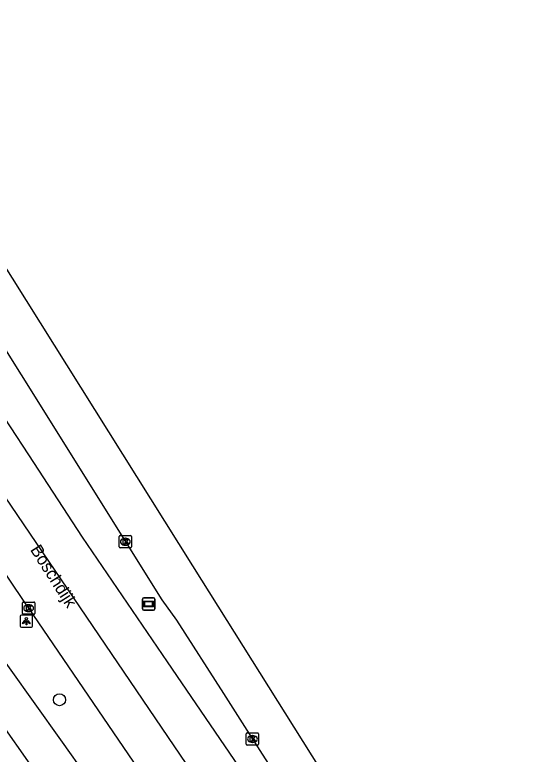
# Model space of a CAD drawing. Extents: x 158132 to 159658, y 385257 to 387209.
# Drawn here: x 158869.6 to 158911, y 387118.2 to 387178.4 of the extents above; entities that cross this region are included whole.
import ezdxf

# ---------------------------------------------------------------- set-up
doc = ezdxf.new("R2010")
doc.units = 0
for name, color, linetype in [('IMGEO_Boom', 7, 'Continuous'), ('IMGEO_Fietspad_gesloten', 7, 'Continuous'), ('IMGEO_Kolk', 7, 'Continuous'), ('IMGEO_Lichtpunt', 7, 'Continuous'), ('IMGEO_Openbare_ruimte_label', 7, 'Continuous'), ('IMGEO_Reclamebord', 7, 'Continuous'), ('IMGEO_Rijbaan_regionaal_gesloten', 7, 'Continuous')]:
    doc.layers.add(name, color=color, linetype=linetype)

msp = doc.modelspace()

# ---------------------------------------------------------------- linework, layer by layer
at = {"layer": 'IMGEO_Boom'}
msp.add_circle((158873.292, 387122.594), 0.489, dxfattribs=at)
at = {"layer": 'IMGEO_Fietspad_gesloten'}
for points in [[(158846.24, 387152.541), (158851.446, 387144.792), (158855.171, 387139.398), (158860.78, 387131.577), (158866.682, 387123.259), (158872.675, 387114.781), (158880.364, 387103.884), (158883.199, 387099.884), (158886.226, 387095.476), (158889.949, 387090.182), (158893.822, 387084.709), (158898.221, 387078.33), (158903.63, 387070.448), (158909.664, 387061.66), (158914.274, 387055.014), (158916.616, 387051.57), (158919.472, 387047.28), (158922.612, 387042.422), (158925.863, 387037.336), (158929.75, 387031.264), (158934.214, 387024.286), (158939.362, 387016.382), (158941.328, 387013.304)], [(158943.635, 387014.736), (158940.823, 387019.2), (158934.885, 387028.647), (158930.765, 387035.217), (158927.169, 387040.961), (158924.746, 387044.854), (158922.817, 387047.83), (158921.514, 387049.881), (158919.466, 387052.877), (158917.751, 387055.375), (158914.228, 387060.619), (158908.275, 387069.347), (158901.887, 387078.702), (158897.942, 387084.523), (158892.827, 387091.697), (158886.501, 387100.743), (158879.257, 387111.052), (158873.395, 387119.331), (158867.11, 387128.138), (158862.035, 387135.293), (158858.887, 387139.671), (158856.042, 387143.731), (158853.469, 387147.285)]]:
    msp.add_lwpolyline(points, dxfattribs=at)
at = {"layer": 'IMGEO_Kolk'}
for p, q in [((158878.157, 387135.051), (158878.157, 387135.903)), ((158878.232, 387135.977), (158879.084, 387135.977)), ((158878.645, 387135.757), (158878.67, 387135.757)), ((158879.158, 387135.903), (158879.158, 387135.051)), ((158879.084, 387134.977), (158878.232, 387134.977)), ((158878.668, 387135.197), (158878.643, 387135.197)), ((158870.27, 387129.634), (158870.27, 387130.486)), ((158870.345, 387130.56), (158871.197, 387130.56)), ((158870.758, 387130.34), (158870.783, 387130.34)), ((158871.271, 387130.486), (158871.271, 387129.634)), ((158871.197, 387129.56), (158870.345, 387129.56)), ((158870.781, 387129.78), (158870.756, 387129.78)), ((158888.587, 387119.893), (158889.439, 387119.893)), ((158888.512, 387118.967), (158888.512, 387119.819)), ((158889, 387119.673), (158889.025, 387119.673)), ((158889.513, 387119.819), (158889.513, 387118.967)), ((158889.439, 387118.893), (158888.587, 387118.893)), ((158889.023, 387119.113), (158888.998, 387119.113))]:
    msp.add_line(p, q, dxfattribs=at)
for points in [[(158878.157, 387135.051), (158878.157, 387135.903)], [(158878.232, 387135.977), (158879.084, 387135.977)], [(158878.478, 387135.677), (158878.601, 387135.677), (158878.601, 387135.526), (158878.731, 387135.677), (158878.895, 387135.677), (158878.749, 387135.526), (158878.902, 387135.277), (158878.75, 387135.277), (158878.665, 387135.441), (158878.601, 387135.374), (158878.601, 387135.277), (158878.478, 387135.277), (158878.478, 387135.677)], [(158879.158, 387135.903), (158879.158, 387135.051)], [(158879.084, 387134.977), (158878.232, 387134.977)], [(158870.27, 387129.634), (158870.27, 387130.486)], [(158870.345, 387130.56), (158871.197, 387130.56)], [(158870.591, 387130.26), (158870.714, 387130.26), (158870.714, 387130.109), (158870.844, 387130.26), (158871.008, 387130.26), (158870.862, 387130.109), (158871.015, 387129.86), (158870.863, 387129.86), (158870.778, 387130.024), (158870.714, 387129.957), (158870.714, 387129.86), (158870.591, 387129.86), (158870.591, 387130.26)], [(158871.271, 387130.486), (158871.271, 387129.634)], [(158871.197, 387129.56), (158870.345, 387129.56)], [(158888.587, 387119.893), (158889.439, 387119.893)], [(158888.512, 387118.967), (158888.512, 387119.819)], [(158888.833, 387119.593), (158888.956, 387119.593), (158888.956, 387119.442), (158889.086, 387119.593), (158889.25, 387119.593), (158889.104, 387119.442), (158889.257, 387119.193), (158889.105, 387119.193), (158889.02, 387119.357), (158888.956, 387119.29), (158888.956, 387119.193), (158888.833, 387119.193), (158888.833, 387119.593)], [(158889.513, 387119.819), (158889.513, 387118.967)], [(158889.439, 387118.893), (158888.587, 387118.893)]]:
    msp.add_lwpolyline(points, dxfattribs=at)
for centre, start, end in [((158878.234, 387135.901), 91.55205, 178.44795), ((158878.234, 387135.901), 91.55205, 178.44795), ((158879.082, 387135.901), 1.55205, 88.44795), ((158879.082, 387135.901), 1.55205, 88.44795), ((158878.234, 387135.053), 181.55205, 268.44795), ((158878.234, 387135.053), 181.55205, 268.44795), ((158879.082, 387135.053), 271.55205, 358.44795), ((158879.082, 387135.053), 271.55205, 358.44795), ((158870.347, 387130.484), 91.55205, 178.44795), ((158870.347, 387130.484), 91.55205, 178.44795), ((158871.195, 387130.484), 1.55205, 88.44795), ((158871.195, 387130.484), 1.55205, 88.44795), ((158870.347, 387129.636), 181.55205, 268.44795), ((158870.347, 387129.636), 181.55205, 268.44795), ((158871.195, 387129.636), 271.55205, 358.44795), ((158871.195, 387129.636), 271.55205, 358.44795), ((158888.589, 387119.817), 91.55205, 178.44795), ((158888.589, 387119.817), 91.55205, 178.44795), ((158889.437, 387119.817), 1.55205, 88.44795), ((158889.437, 387119.817), 1.55205, 88.44795), ((158888.589, 387118.969), 181.55205, 268.44795), ((158888.589, 387118.969), 181.55205, 268.44795), ((158889.437, 387118.969), 271.55205, 358.44795), ((158889.437, 387118.969), 271.55205, 358.44795)]:
    msp.add_arc(centre, 0.0765, start, end, dxfattribs=at)
for centre, major_axis, ratio, start_param, end_param in [((158878.644, 387135.477), (-0.387, 0.002), 0.722429, 4.712389, 7.853982), ((158878.669, 387135.477), (-0.39, 0.002), 0.717154, 1.570796, 4.712389), ((158870.757, 387130.06), (-0.387, 0.002), 0.722429, 4.712389, 7.853982), ((158870.782, 387130.06), (-0.39, 0.002), 0.717154, 1.570796, 4.712389), ((158888.999, 387119.393), (-0.387, 0.002), 0.722429, 4.712389, 7.853982), ((158889.024, 387119.393), (-0.39, 0.002), 0.717154, 1.570796, 4.712389)]:
    msp.add_ellipse(centre, major_axis=major_axis, ratio=ratio, start_param=start_param, end_param=end_param, dxfattribs=at)
at = {"layer": 'IMGEO_Lichtpunt'}
for p, q in [((158870.097, 387129.404), (158870.097, 387128.597)), ((158870.097, 387129.404), (158870.097, 387128.597)), ((158870.999, 387129.499), (158870.191, 387129.499)), ((158870.999, 387129.499), (158870.191, 387129.499)), ((158871.093, 387128.597), (158871.093, 387129.404)), ((158871.093, 387128.597), (158871.093, 387129.404)), ((158870.191, 387128.503), (158870.999, 387128.503)), ((158870.191, 387128.503), (158870.999, 387128.503))]:
    msp.add_line(p, q, dxfattribs=at)
for points in [[(158870.471, 387129.068), (158870.51, 387129.04), (158870.322, 387128.778), (158870.284, 387128.805), (158870.471, 387129.068)], [(158870.573, 387129.02), (158870.62, 387129.02), (158870.62, 387128.698), (158870.573, 387128.698), (158870.573, 387129.02)], [(158870.683, 387129.04), (158870.721, 387129.067), (158870.908, 387128.805), (158870.869, 387128.777), (158870.683, 387129.04)]]:
    msp.add_lwpolyline(points, dxfattribs=at)
msp.add_circle((158870.596, 387129.202), 0.0994, dxfattribs=at)
for centre, start, end in [((158870.191, 387129.404), 90, 180), ((158870.191, 387129.404), 90, 180), ((158870.999, 387129.404), 0, 90), ((158870.999, 387129.404), 0, 90), ((158870.191, 387128.597), 180, 270), ((158870.191, 387128.597), 180, 270), ((158870.999, 387128.597), 270, 0), ((158870.999, 387128.597), 270, 360)]:
    msp.add_arc(centre, 0.0946, start, end, dxfattribs=at)
at = {"layer": 'IMGEO_Reclamebord'}
for p, q in [((158880.057, 387130.004), (158880.057, 387130.804)), ((158880.057, 387130.804), (158880.057, 387130.004)), ((158880.157, 387130.904), (158880.947, 387130.904)), ((158880.947, 387130.904), (158880.157, 387130.904)), ((158881.047, 387130.804), (158881.047, 387130.004)), ((158881.047, 387130.004), (158881.047, 387130.804)), ((158880.947, 387129.904), (158880.157, 387129.904)), ((158880.157, 387129.904), (158880.947, 387129.904))]:
    msp.add_line(p, q, dxfattribs=at)
for points in [[(158880.158, 387130.636), (158880.946, 387130.636), (158880.946, 387130.172), (158880.158, 387130.172), (158880.158, 387130.636)], [(158880.223, 387130.571), (158880.223, 387130.237), (158880.881, 387130.237), (158880.881, 387130.571), (158880.223, 387130.571)]]:
    msp.add_lwpolyline(points, dxfattribs=at)
for centre, start, end in [((158880.157, 387130.804), 90, 180), ((158880.157, 387130.804), 90, 180), ((158880.947, 387130.804), 0, 90), ((158880.947, 387130.804), 360, 90), ((158880.157, 387130.004), 180, 270), ((158880.157, 387130.004), 180, 270), ((158880.947, 387130.004), 270, 0), ((158880.947, 387130.004), 270, 0)]:
    msp.add_arc(centre, 0.1, start, end, dxfattribs=at)
at = {"layer": 'IMGEO_Rijbaan_regionaal_gesloten'}
for points in [[(158850.356, 387187.434), (158856.796, 387176.969), (158862.555, 387167.891), (158884.132, 387133.515), (158901.379, 387106.037), (158920.934, 387074.881), (158927.129, 387064.675), (158937.064, 387048.687)], [(158847.342, 387185.587), (158881.618, 387130.734), (158882.811, 387129.07), (158886.663, 387123.101), (158888.94, 387119.508), (158893.945, 387111.722), (158909.478, 387089.002)], [(158908.275, 387088.178), (158905.986, 387091.459), (158898.589, 387101.746), (158893.605, 387108.951), (158887.944, 387117.121), (158882.081, 387125.69), (158875.156, 387135.862), (158870.804, 387142.561), (158866.29, 387149.419), (158861.09, 387157.363), (158844.259, 387183.791)], [(159132.717, 386721.993), (159125.954, 386732.987), (159118.54, 386745.295), (159113.123, 386754.127), (159106.444, 386765.798), (159097.369, 386781.656), (159076.662, 386814.967), (159052.048, 386854.563), (159019.184, 386907.281), (159008.518, 386924.329), (158987.111, 386958.547), (158967.991, 386989.298), (158948.872, 387020.048), (158922.427, 387060.658), (158915.853, 387070.533), (158892.839, 387103.785), (158867.816, 387140.659), (158850.568, 387167.062), (158841.172, 387181.884)], [(158863.659, 387140.593), (158870.483, 387130.45), (158870.634, 387130.247), (158870.775, 387130.057), (158891.426, 387099.731), (158895.764, 387093.484), (158898.72, 387089.245), (158901.254, 387085.483), (158904.644, 387080.587), (158908.085, 387075.532), (158911.919, 387070.009), (158914.633, 387066.088), (158917.217, 387062.176), (158920.124, 387057.727), (158923.617, 387052.393), (158926.403, 387048.102), (158930.298, 387042.32), (158933.026, 387037.859), (158938.973, 387028.573)]]:
    msp.add_lwpolyline(points, dxfattribs=at)

# ---------------------------------------------------------------- texts
at = {"layer": 'IMGEO_Openbare_ruimte_label'}
msp.add_text('Boschdijk', height=1, rotation=302.41845, dxfattribs=at).set_placement((158870.867, 387134.826))

doc.saveas('drawing.dxf')
